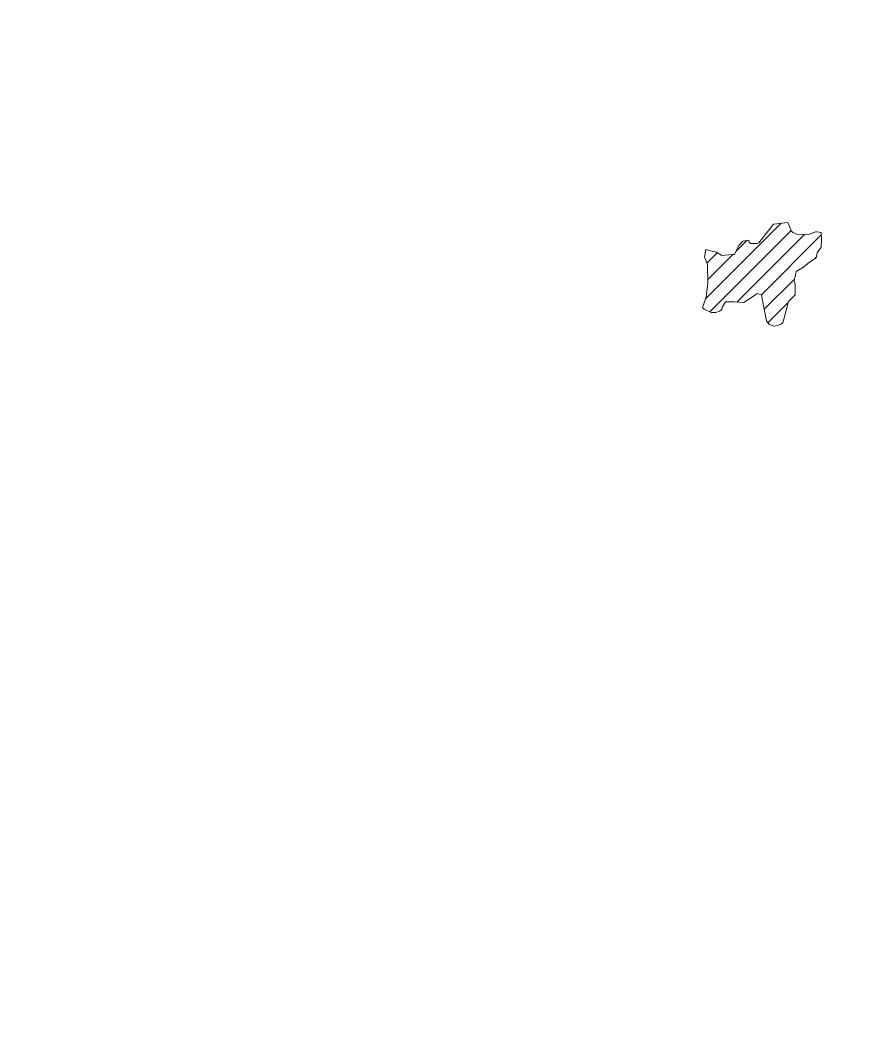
# Model space of a CAD drawing. Extents: x -1643653 to 4543381, y 1624270 to 13878484.
# Drawn here: x 589726 to 591796, y 8916524 to 8918990 of the extents above; entities that cross this region are included whole.
import ezdxf

# ---------------------------------------------------------------- set-up
doc = ezdxf.new("R2010")
doc.units = 0
doc.header["$LTSCALE"] = 200
doc.layers.add('6', color=7, linetype='Continuous', lineweight=13)
doc.layers.add('60', color=7, linetype='Continuous', lineweight=13)

msp = doc.modelspace()

# ---------------------------------------------------------------- linework, layer by layer
at = {"layer": '6'}
for p, q in [((591411.9, 8918304.7), (591597.7, 8918490.6)), ((591422.4, 8918272.8), (591622.2, 8918472.6)), ((591486.8, 8918422.1), (591512.9, 8918448.1)), ((591488.7, 8918296.7), (591654.9, 8918462.8)), ((591549.2, 8918314.7), (591696.1, 8918461.7)), ((591414.7, 8918392.4), (591440.2, 8918417.8)), ((591417.3, 8918352.5), (591478.5, 8918413.8)), ((591680.6, 8918403.7), (591683.7, 8918406.8)), ((591555.8, 8918278.9), (591630.3, 8918353.4)), ((591565.1, 8918245.7), (591614.9, 8918295.5))]:
    msp.add_line(p, q, dxfattribs=at)
msp.add_lwpolyline([(591659, 8918462.6), (591668.5, 8918464), (591682.1, 8918469.4), (591686.2, 8918469.4), (591695.7, 8918468), (591697, 8918450.4), (591695.7, 8918431.4), (591686.2, 8918417.8), (591683.4, 8918405.6), (591667.2, 8918394.8), (591652.2, 8918382.5), (591634.6, 8918371.7), (591629.2, 8918348.6), (591631.9, 8918340.5), (591631.9, 8918314.7), (591615.6, 8918298.4), (591607.5, 8918267.2), (591602.1, 8918245.5), (591595.3, 8918241.4), (591591.2, 8918240.1), (591580.3, 8918237.3), (591568.1, 8918241.4), (591561.3, 8918250.9), (591553.2, 8918291.6), (591549.1, 8918314.7), (591538.3, 8918317.4), (591522, 8918306.6), (591505.7, 8918295.7), (591482.7, 8918297.1), (591461, 8918297.1), (591452.8, 8918283.5), (591451.5, 8918278.1), (591446, 8918274), (591436.6, 8918271.3), (591425.7, 8918271.3), (591408.1, 8918279.4), (591404, 8918282.1), (591413.5, 8918309.3), (591417.6, 8918343.2), (591416.2, 8918388), (591409.4, 8918408.3), (591412.1, 8918426), (591437.9, 8918419.2), (591451.5, 8918411), (591477.2, 8918413.8), (591482.7, 8918413.8), (591493.5, 8918435.5), (591503, 8918446.3), (591517.9, 8918449), (591519.3, 8918443.6), (591523.4, 8918440.9), (591527.4, 8918440.9), (591531.5, 8918440.9), (591538.3, 8918440.9), (591542.4, 8918442.2), (591579, 8918488.4), (591614.3, 8918492.5), (591618.3, 8918483), (591622.4, 8918472.1), (591626.5, 8918468), (591636, 8918464)], close=True, dxfattribs=at)
at = {"layer": '60', "lineweight": 25}
msp.add_spline([(814781, 9009175.5), (814787.2, 9009173.4), (814796.9, 9009173.4), (814799.4, 9009172.4), (814805.1, 9009174.5), (814805.6, 9009176.5), (814811.7, 9009179.5), (814811.7, 9009179.5), (814801.5, 9009181), (814790.7, 9009181.5), (814784.1, 9009183.1), (814777.4, 9009185.1), (814778.4, 9009175.5)], degree=3, dxfattribs=at)

doc.saveas('drawing.dxf')
